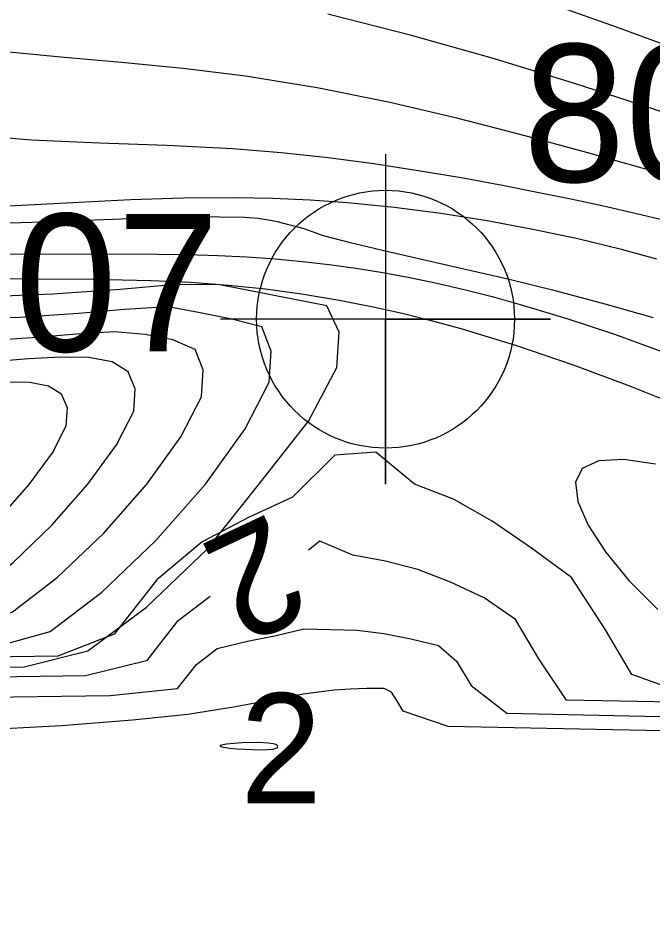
# Model space of a CAD drawing. Extents: x 2602990 to 2605851, y 618069 to 619180.
# Drawn here: x 2603825.29 to 2603836.82, y 618507.1 to 618523.29 of the extents above; entities that cross this region are included whole.
import ezdxf

# ---------------------------------------------------------------- set-up
doc = ezdxf.new("R2010")
doc.units = 0
for name, color, linetype in [('DTM Contours Major', 7, 'Continuous'), ('DTM Contours Minor', 7, 'Continuous'), ('DTM Contours Minor Text', 7, 'Continuous'), ('Exist DTM Breakline', 7, 'Continuous'), ('Exist DTM Crownline', 7, 'Continuous'), ('Exist DTM QL2 LIDAR Elevation Point', 7, 'Continuous'), ('Exist DTM Regular Point CELL', 7, 'Continuous'), ('Exist DTM Regular Point Cogo Number', 7, 'Continuous'), ('Exist DTM Regular Point Underwater Cogo Number', 7, 'Continuous'), ('Exist Roads EOP', 7, 'Continuous')]:
    doc.layers.add(name, color=color, linetype=linetype)

# ---------------------------------------------------------------- blocks, each defined once
blk = doc.blocks.new('EXIST DTM REGULAR POINT')
at = {"layer": 'Exist DTM Regular Point CELL'}
blk.add_lwpolyline([(0, 0.06), (0, -0.06), (0, 0), (0.06, 0), (-0.06, 0)], dxfattribs=at)
blk.add_circle((0, 0), 0.04688, dxfattribs=at)

msp = doc.modelspace()

# ---------------------------------------------------------------- linework, layer by layer
at = {"layer": 'DTM Contours Major'}
for points in [[(2603836.908, 618518.903), (2603836.261, 618519.077), (2603835.466, 618519.27), (2603834.65, 618519.445), (2603833.819, 618519.601), (2603832.978, 618519.734), (2603832.129, 618519.845), (2603831.28, 618519.929), (2603830.603, 618519.977), (2603829.925, 618520.007), (2603829.24, 618520.02), (2603828.296, 618520.011), (2603827.344, 618519.979), (2603826.393, 618519.932), (2603824.539, 618519.836)], [(2603837.004, 618510.326), (2603833.11, 618510.403), (2603832.293, 618510.683), (2603832.176, 618510.881), (2603832.081, 618511.032), (2603831.95, 618511.094), (2603831.633, 618511.094), (2603831.331, 618511.085), (2603831.039, 618511.065), (2603830.754, 618511.033), (2603830.472, 618510.991), (2603829.89, 618510.885), (2603829.246, 618510.765), (2603828.376, 618510.623), (2603827.371, 618510.519), (2603826.079, 618510.416), (2603824.468, 618510.332), (2603822.477, 618510.272), (2603820.044, 618510.239), (2603818.158, 618510.199), (2603816.007, 618510.18), (2603812.001, 618510.161), (2603810.689, 618510.137), (2603810.2, 618510.087)]]:
    msp.add_lwpolyline(points, dxfattribs=at)
at = {"layer": 'DTM Contours Minor'}
for points in [[(2603837.112, 618520.422), (2603835.651, 618520.835), (2603834.508, 618521.147), (2603833.294, 618521.459), (2603832.028, 618521.755), (2603830.732, 618522.018), (2603829.426, 618522.232), (2603828.29, 618522.372), (2603827.169, 618522.48), (2603826.068, 618522.577), (2603824.994, 618522.68), (2603823.953, 618522.808), (2603822.953, 618522.98), (2603822.367, 618523.114), (2603821.796, 618523.274), (2603821.239, 618523.462)], [(2603838.378, 618521.101), (2603836.776, 618521.652), (2603835.411, 618522.099), (2603833.954, 618522.547), (2603832.445, 618522.973), (2603830.921, 618523.355)], [(2603837.033, 618522.807), (2603836.17, 618523.122), (2603835.28, 618523.438)], [(2603829.416, 618519.662), (2603828.502, 618519.67), (2603827.169, 618519.631), (2603825.539, 618519.571), (2603823.732, 618519.517), (2603821.872, 618519.494), (2603820.078, 618519.528), (2603818.632, 618519.621), (2603817.315, 618519.775), (2603816.109, 618519.984), (2603814.996, 618520.244), (2603813.959, 618520.551), (2603812.979, 618520.9), (2603812.233, 618521.201), (2603811.499, 618521.507), (2603810.768, 618521.801), (2603810.026, 618522.064), (2603809.263, 618522.277), (2603808.467, 618522.423), (2603807.215, 618522.487), (2603805.916, 618522.368), (2603804.623, 618522.073), (2603803.389, 618521.608)], [(2603837.072, 618519.599), (2603836.513, 618519.734), (2603835.937, 618519.865), (2603835.343, 618519.992), (2603834.731, 618520.117), (2603834.101, 618520.24), (2603833.346, 618520.379), (2603832.565, 618520.512), (2603831.76, 618520.635), (2603830.928, 618520.745), (2603830.072, 618520.837), (2603829.189, 618520.907), (2603827.993, 618520.967), (2603826.769, 618521.011), (2603825.535, 618521.068), (2603824.307, 618521.167)], [(2603836.847, 618517.836), (2603835.968, 618518.086), (2603835.08, 618518.321), (2603834.195, 618518.539), (2603833.395, 618518.724), (2603831.939, 618519.053), (2603831.333, 618519.198), (2603830.843, 618519.33), (2603830.494, 618519.452), (2603830.009, 618519.582), (2603829.846, 618519.615), (2603829.654, 618519.643), (2603829.416, 618519.662)], [(2603811.562, 618519.242), (2603812.467, 618519.28), (2603813.711, 618519.225), (2603815.201, 618519.108), (2603818.547, 618518.805), (2603820.218, 618518.678), (2603821.694, 618518.604), (2603823.067, 618518.567), (2603824.347, 618518.554), (2603826.659, 618518.542), (2603827.709, 618518.518), (2603828.424, 618518.483), (2603829.115, 618518.431), (2603829.787, 618518.362), (2603830.446, 618518.274), (2603831.099, 618518.166), (2603831.75, 618518.038), (2603832.274, 618517.92), (2603832.804, 618517.787), (2603833.344, 618517.64), (2603834.354, 618517.333), (2603835.383, 618516.984), (2603836.409, 618516.602), (2603837.407, 618516.198)], [(2603824.821, 618518.996), (2603827.294, 618519.003), (2603828.374, 618518.989), (2603828.925, 618518.971), (2603829.453, 618518.944), (2603829.964, 618518.907), (2603830.462, 618518.861), (2603830.95, 618518.805), (2603831.432, 618518.738), (2603831.922, 618518.659), (2603832.413, 618518.568), (2603832.906, 618518.466), (2603833.404, 618518.35), (2603833.908, 618518.222), (2603834.421, 618518.081), (2603835.271, 618517.825), (2603836.134, 618517.538), (2603836.994, 618517.226)], [(2603831.127, 618517.576), (2603830.905, 618518.056), (2603828.931, 618518.444), (2603828.097, 618518.438), (2603827.148, 618518.352), (2603825.925, 618518.268), (2603824.723, 618518.22)], [(2603829.892, 618517.233), (2603829.721, 618517.67), (2603829.177, 618517.811), (2603828.599, 618517.926), (2603828.017, 618518.036), (2603827.226, 618517.988), (2603826.392, 618517.916), (2603825.316, 618517.844), (2603824.259, 618517.805)], [(2603803.835, 618511.008), (2603804.01, 618510.73), (2603807.977, 618510.766), (2603808.764, 618510.765), (2603809.568, 618510.75), (2603810.371, 618510.75), (2603811.397, 618510.943), (2603812.941, 618511.294), (2603813.639, 618511.321), (2603820.193, 618511.423), (2603825.401, 618511.493), (2603826.558, 618511.782), (2603827.623, 618512.576), (2603828.733, 618513.637), (2603829.663, 618514.8), (2603830.574, 618515.958), (2603831.085, 618516.933), (2603831.127, 618517.576)], [(2603828.657, 618516.89), (2603828.508, 618517.262), (2603828.106, 618517.436), (2603827.604, 618517.531), (2603827.044, 618517.582), (2603826.355, 618517.539), (2603825.637, 618517.479), (2603824.708, 618517.421)], [(2603804.722, 618510.893), (2603809.075, 618510.933), (2603809.76, 618510.979), (2603810.647, 618510.991), (2603811.775, 618511.208), (2603813.615, 618511.627), (2603814.441, 618511.699), (2603818.316, 618511.757), (2603823.926, 618511.837), (2603824.842, 618511.849), (2603825.873, 618512.136), (2603826.814, 618512.846), (2603827.791, 618513.781), (2603828.696, 618514.815), (2603829.421, 618515.82), (2603829.855, 618516.668), (2603829.892, 618517.233)], [(2603827.422, 618516.546), (2603827.295, 618516.855), (2603827.003, 618517.035), (2603826.58, 618517.115), (2603826.063, 618517.124), (2603825.485, 618517.09), (2603824.881, 618517.042)], [(2603805.769, 618511.06), (2603809.185, 618511.091), (2603809.95, 618511.2), (2603810.916, 618511.226), (2603812.153, 618511.474), (2603814.29, 618511.962), (2603815.248, 618512.073), (2603821.118, 618512.163), (2603824.284, 618512.208), (2603825.188, 618512.491), (2603826.004, 618513.114), (2603826.848, 618513.924), (2603827.629, 618514.813), (2603828.252, 618515.675), (2603828.626, 618516.403), (2603828.657, 618516.89)], [(2603806.789, 618511.227), (2603808.534, 618511.243), (2603809.211, 618511.253), (2603810.135, 618511.412), (2603811.178, 618511.453), (2603812.533, 618511.741), (2603814.965, 618512.294), (2603816.064, 618512.451), (2603819.675, 618512.507), (2603823.724, 618512.562), (2603824.504, 618512.845), (2603825.194, 618513.381), (2603825.906, 618514.065), (2603826.561, 618514.81), (2603827.083, 618515.53), (2603827.396, 618516.138), (2603827.422, 618516.546)], [(2603826.187, 618516.203), (2603826.082, 618516.448), (2603825.844, 618516.592), (2603825.502, 618516.658), (2603825.083, 618516.667)], [(2603807.789, 618511.393), (2603808.652, 618511.401), (2603809.215, 618511.434), (2603810.311, 618511.611), (2603811.427, 618511.669), (2603815.639, 618512.627), (2603816.881, 618512.826), (2603822.082, 618512.905), (2603823.165, 618512.92), (2603823.819, 618513.2), (2603824.385, 618513.646), (2603824.963, 618514.203), (2603825.493, 618514.805), (2603825.914, 618515.384), (2603826.166, 618515.872), (2603826.187, 618516.203)], [(2603837.128, 618511.11), (2603836.449, 618511.35), (2603835.972, 618512.161), (2603835.356, 618513.112), (2603834.624, 618513.65), (2603833.91, 618514.14), (2603833.205, 618514.541), (2603832.499, 618514.815), (2603831.793, 618515.392), (2603831.052, 618515.338), (2603830.28, 618514.577), (2603829.481, 618514.206), (2603828.641, 618513.763), (2603827.816, 618513.07), (2603827.041, 618512.087), (2603826.013, 618511.684), (2603822.621, 618511.638), (2603821.486, 618511.453), (2603820.33, 618511.295), (2603820.156, 618511.275)], [(2603836.882, 618515.177), (2603836.306, 618515.259), (2603835.848, 618515.238), (2603835.545, 618515.099), (2603835.429, 618514.846), (2603835.471, 618514.494), (2603835.656, 618514.064), (2603835.97, 618513.579), (2603836.397, 618513.061), (2603836.922, 618512.532)], [(2603837.19, 618510.848), (2603835.263, 618510.885), (2603834.762, 618511.638), (2603834.338, 618512.351), (2603833.764, 618512.745), (2603833.154, 618513.029), (2603832.559, 618513.259), (2603831.969, 618513.414), (2603831.377, 618513.519), (2603830.779, 618513.773), (2603830.572, 618513.609)], [(2603828.781, 618512.768), (2603828.177, 618512.311), (2603827.623, 618511.599), (2603826.517, 618511.325), (2603824.032, 618511.293), (2603822.821, 618511.25), (2603821.582, 618511.088), (2603820.316, 618510.948), (2603818.994, 618510.825), (2603817.664, 618510.719), (2603816.325, 618510.635), (2603811.662, 618510.563), (2603811.167, 618510.532), (2603810.593, 618510.401), (2603809.805, 618510.273), (2603809.159, 618510.258), (2603808.511, 618510.255), (2603807.24, 618510.29), (2603806, 618510.397), (2603805.252, 618510.426), (2603802.728, 618510.402)], [(2603824.308, 618510.933), (2603826.968, 618510.969), (2603828.19, 618511.097), (2603828.534, 618511.533), (2603828.91, 618511.824), (2603829.461, 618511.955), (2603829.983, 618512.063), (2603830.488, 618512.179), (2603830.975, 618512.172), (2603831.457, 618512.155), (2603831.94, 618512.095), (2603832.431, 618512), (2603832.937, 618511.879), (2603833.264, 618511.591), (2603833.531, 618511.149), (2603834.175, 618510.646), (2603837.523, 618510.577)], [(2603829.982, 618510.01), (2603830.007, 618510.022), (2603830.015, 618510.035), (2603830.008, 618510.055), (2603829.975, 618510.076), (2603829.929, 618510.09), (2603829.837, 618510.104), (2603829.66, 618510.113), (2603829.357, 618510.106), (2603829.079, 618510.085), (2603828.99, 618510.069), (2603828.967, 618510.06), (2603828.966, 618510.05), (2603828.993, 618510.039), (2603829.142, 618510.014), (2603829.272, 618510), (2603829.684, 618509.984), (2603829.825, 618509.985), (2603829.932, 618509.993), (2603829.982, 618510.01)]]:
    msp.add_lwpolyline(points, dxfattribs=at)
at = {"layer": 'Exist DTM Breakline'}
msp.add_spline([(2603647.352, 618520.802), (2603704.337, 618541.966), (2603758.983, 618562.663), (2603811.118, 618582.434), (2603865.604, 618602.567), (2603913.966, 618621.231), (2603963.574, 618640.143), (2603974.725, 618636.355), (2603978.77, 618630.138), (2603971.844, 618627.992), (2603956.88, 618621.982), (2603923.969, 618609.772), (2603877.426, 618591.796), (2603827.273, 618571.857), (2603776.875, 618552.809), (2603720.479, 618530.104), (2603675.109, 618514.176), (2603657.355, 618505.354), (2603640.368, 618498.804), (2603619.191, 618491.366), (2603591.676, 618480.386)], degree=3, dxfattribs=at)
at = {"layer": 'Exist DTM Crownline'}
msp.add_spline([(2603233.488, 618380.754), (2603285.185, 618400.095), (2603335.457, 618418.629), (2603390.812, 618439.069), (2603440.087, 618457.325), (2603493.996, 618477.231), (2603542.655, 618495.301), (2603600.808, 618516.867), (2603653.659, 618536.362), (2603706.222, 618555.742), (2603764.811, 618577.593), (2603823.52, 618599.847), (2603878.564, 618620.56), (2603937.951, 618643.078), (2603997.369, 618665.789), (2604036.209, 618680.665), (2604055.311, 618688.017)], degree=3, dxfattribs=at)
at = {"layer": 'Exist DTM QL2 LIDAR Elevation Point'}
for p, q in [((2603830, 618520), (2603830, 618520)), ((2603830, 618510), (2603830, 618510))]:
    msp.add_line(p, q, dxfattribs=at)
at = {"layer": 'Exist Roads EOP'}
for points in [[(2603230.17, 618389.98), (2603282.929, 618409.597), (2603332.773, 618427.868), (2603388.167, 618448.413), (2603437.203, 618466.721), (2603490.778, 618486.527), (2603539.039, 618504.558), (2603597.451, 618526.156), (2603651.053, 618545.972), (2603705.208, 618566.084), (2603762.02, 618587.183), (2603820.334, 618609.162), (2603876.341, 618629.99), (2603934.909, 618652.28), (2603996.409, 618675.568), (2604033.216, 618689.957), (2604052.01, 618697.199)], [(2604034.633, 618668.486), (2603984.89, 618650.123), (2603936.767, 618631.654), (2603888.195, 618613.335), (2603837.766, 618594.258), (2603782.918, 618573.705), (2603731.939, 618554.39), (2603671.126, 618532.171), (2603621.822, 618514.106), (2603561.545, 618491.877), (2603506.421, 618471.293), (2603452.163, 618451.33), (2603398.364, 618431.316), (2603341.431, 618410.355), (2603281.65, 618388.199), (2603223.033, 618366.475), (2603185.717, 618352.612)]]:
    msp.add_spline(points, degree=3, dxfattribs=at)

# ---------------------------------------------------------------- block references
at = {"layer": 'Exist DTM Regular Point CELL', "xscale": 50, "yscale": 50}
msp.add_blockref('EXIST DTM REGULAR POINT', (2603831.973, 618517.811), dxfattribs=at)

# ---------------------------------------------------------------- texts
at = {"layer": 'DTM Contours Minor Text'}
msp.add_text('2', height=2, rotation=205.1284, dxfattribs=at).set_placement((2603829.882, 618514.306))
msp.add_text('2', height=2, dxfattribs=at).set_placement((2603829.328, 618509.01))
at = {"layer": 'Exist DTM Regular Point Cogo Number'}
msp.add_text('806', height=2.5, dxfattribs=at).set_placement((2603834.473, 618520.311))
at = {"layer": 'Exist DTM Regular Point Underwater Cogo Number'}
msp.add_text('807', height=2.5, dxfattribs=at).set_placement((2603823.371, 618517.226))

doc.saveas('drawing.dxf')
